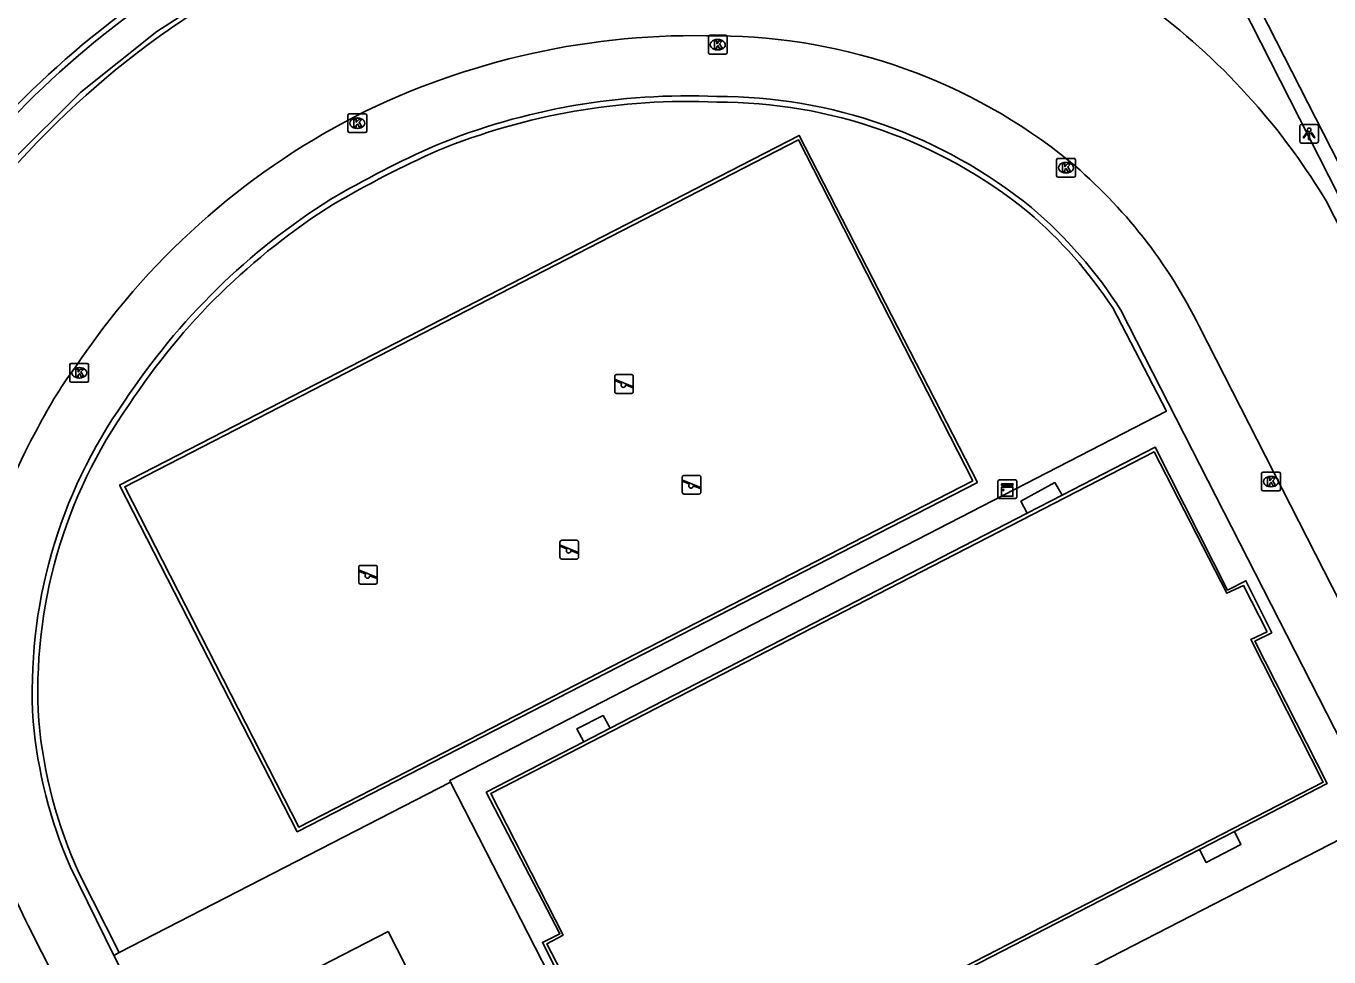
# Model space of a CAD drawing. Extents: x 158838 to 160074, y 386376 to 387776.
# Drawn here: x 159575.9 to 159645.4, y 387239.8 to 387289.4 of the extents above; entities that cross this region are included whole.
import ezdxf

# ---------------------------------------------------------------- set-up
doc = ezdxf.new("R2010")
doc.units = 0
for name, color, linetype in [('IMGEO_Groenvoorziening', 7, 'Continuous'), ('IMGEO_Hek', 7, 'Continuous'), ('IMGEO_Kast', 7, 'Continuous'), ('IMGEO_Kolk', 7, 'Continuous'), ('IMGEO_Lichtpunt', 7, 'Continuous'), ('IMGEO_Rijbaan_lokaal_gesloten', 7, 'Continuous'), ('IMGEO_Speelvoorziening', 7, 'Continuous'), ('IMGEO_Terreindeel_open', 7, 'Continuous'), ('IMGEO_Voetpad_gesloten', 7, 'Continuous'), ('IMGEO_Voetpad_open', 7, 'Continuous')]:
    doc.layers.add(name, color=color, linetype=linetype)

msp = doc.modelspace()

# ---------------------------------------------------------------- linework, layer by layer
at = {"layer": 'IMGEO_Groenvoorziening'}
for points in [[(159626.68, 387265.108), (159590.383, 387246.481), (159580.901, 387264.961), (159617.165, 387283.606), (159626.68, 387265.108)], [(159580.887, 387240.042), (159598.563, 387249.121)]]:
    msp.add_lwpolyline(points, dxfattribs=at)
at = {"layer": 'IMGEO_Hek'}
for points in [[(159631.916, 387293.479), (159628.29, 387295.246), (159624.499, 387296.624), (159620.585, 387297.599), (159616.591, 387298.159), (159614.773, 387298.274), (159609.767, 387298.378), (159604.777, 387297.958), (159599.859, 387297.019), (159595.066, 387295.57), (159591.889, 387294.296), (159587.254, 387291.961), (159582.888, 387289.154), (159578.84, 387285.907), (159575.153, 387282.254), (159573.391, 387280.205), (159570.679, 387276.598), (159568.358, 387272.727), (159566.455, 387268.635), (159564.989, 387264.367), (159564.212, 387260.982)], [(159664.265, 387244.43), (159661.429, 387250), (159638.176, 387295.661), (159637.502, 387295.303)], [(159626.421, 387265.199), (159617.116, 387283.373), (159581.18, 387264.879), (159590.463, 387246.729), (159626.421, 387265.199)], [(159631.188, 387264.425), (159636.154, 387266.984), (159640.018, 387259.366), (159640.992, 387259.866), (159642.369, 387257.091), (159641.461, 387256.637), (159645.321, 387249.051), (159640.379, 387246.504)], [(159631.188, 387264.425), (159630.798, 387265.1), (159628.989, 387264.106), (159629.321, 387263.463)], [(159629.321, 387263.463), (159631.188, 387264.425)], [(159607.072, 387251.997), (159629.321, 387263.463)], [(159607.072, 387251.997), (159606.696, 387252.679), (159605.291, 387251.967), (159605.667, 387251.273)], [(159605.667, 387251.273), (159607.072, 387251.997)], [(159614.876, 387233.362), (159609.682, 387230.685), (159605.806, 387238.301), (159604.867, 387237.801), (159603.459, 387240.575), (159604.399, 387241.044), (159600.465, 387248.592), (159605.667, 387251.273)], [(159640.379, 387246.504), (159638.512, 387245.542)], [(159638.512, 387245.542), (159638.871, 387244.849), (159640.716, 387245.795), (159640.379, 387246.504)], [(159638.512, 387245.542), (159616.28, 387234.085)]]:
    msp.add_lwpolyline(points, dxfattribs=at)
msp.add_arc((159610.46, 387250.78), 48.821, 117.28101, 162.46084, dxfattribs=at)
at = {"layer": 'IMGEO_Kast'}
for p, q in [((159627.765, 387264.317), (159627.765, 387265.158)), ((159627.765, 387265.158), (159627.765, 387264.317)), ((159627.84, 387265.242), (159628.681, 387265.242)), ((159628.681, 387265.242), (159627.84, 387265.242)), ((159628.765, 387265.167), (159628.765, 387264.326)), ((159628.765, 387264.326), (159628.765, 387265.167)), ((159628.69, 387264.242), (159627.849, 387264.242)), ((159627.849, 387264.242), (159628.69, 387264.242))]:
    msp.add_line(p, q, dxfattribs=at)
for points in [[(159627.96, 387265.032), (159628.56, 387265.032), (159628.56, 387264.947), (159627.96, 387264.947), (159627.96, 387265.032)], [(159627.96, 387264.857), (159628.56, 387264.857), (159628.56, 387264.368), (159627.96, 387264.368), (159627.96, 387264.857)]]:
    msp.add_lwpolyline(points, dxfattribs=at)
msp.add_circle((159628.044, 387264.706), 0.0377, dxfattribs=at)
for centre, start, end in [((159627.843, 387265.164), 92.4484, 184.28452), ((159627.843, 387265.164), 92.4484, 184.28452), ((159628.687, 387265.164), 2.4484, 94.28452), ((159628.687, 387265.164), 2.4484, 94.28452), ((159627.843, 387264.32), 182.4484, 274.28452), ((159627.843, 387264.32), 182.4484, 274.28452), ((159628.687, 387264.32), 272.4484, 4.28452), ((159628.687, 387264.32), 272.4484, 4.28452)]:
    msp.add_arc(centre, 0.0779, start, end, dxfattribs=at)
at = {"layer": 'IMGEO_Kolk'}
for p, q in [((159612.316, 387288.018), (159612.316, 387288.87)), ((159612.391, 387288.944), (159613.243, 387288.944)), ((159612.804, 387288.724), (159612.829, 387288.724)), ((159613.317, 387288.87), (159613.317, 387288.018)), ((159613.243, 387287.944), (159612.391, 387287.944)), ((159612.827, 387288.164), (159612.802, 387288.164)), ((159593.086, 387283.83), (159593.086, 387284.682)), ((159593.161, 387284.756), (159594.013, 387284.756)), ((159593.574, 387284.536), (159593.599, 387284.536)), ((159594.087, 387284.682), (159594.087, 387283.83)), ((159594.013, 387283.756), (159593.161, 387283.756)), ((159593.597, 387283.976), (159593.572, 387283.976)), ((159630.894, 387281.459), (159630.894, 387282.311)), ((159630.969, 387282.385), (159631.821, 387282.385)), ((159631.895, 387282.311), (159631.895, 387281.459)), ((159631.405, 387281.605), (159631.38, 387281.605)), ((159631.382, 387282.165), (159631.407, 387282.165)), ((159631.821, 387281.385), (159630.969, 387281.385)), ((159578.254, 387270.527), (159578.254, 387271.379)), ((159578.329, 387271.453), (159579.181, 387271.453)), ((159578.742, 387271.233), (159578.767, 387271.233)), ((159579.255, 387271.379), (159579.255, 387270.527)), ((159579.181, 387270.453), (159578.329, 387270.453)), ((159578.765, 387270.673), (159578.74, 387270.673)), ((159641.83, 387264.725), (159641.83, 387265.577)), ((159641.905, 387265.651), (159642.757, 387265.651)), ((159642.831, 387265.577), (159642.831, 387264.725)), ((159642.341, 387264.871), (159642.316, 387264.871)), ((159642.318, 387265.431), (159642.343, 387265.431)), ((159642.757, 387264.651), (159641.905, 387264.651))]:
    msp.add_line(p, q, dxfattribs=at)
for points in [[(159612.316, 387288.018), (159612.316, 387288.87)], [(159612.391, 387288.944), (159613.243, 387288.944)], [(159612.637, 387288.644), (159612.76, 387288.644), (159612.76, 387288.493), (159612.89, 387288.644), (159613.054, 387288.644), (159612.908, 387288.493), (159613.061, 387288.244), (159612.909, 387288.244), (159612.824, 387288.408), (159612.76, 387288.341), (159612.76, 387288.244), (159612.637, 387288.244), (159612.637, 387288.644)], [(159613.317, 387288.87), (159613.317, 387288.018)], [(159613.243, 387287.944), (159612.391, 387287.944)], [(159593.086, 387283.83), (159593.086, 387284.682)], [(159593.161, 387284.756), (159594.013, 387284.756)], [(159593.407, 387284.456), (159593.53, 387284.456), (159593.53, 387284.305), (159593.66, 387284.456), (159593.824, 387284.456), (159593.678, 387284.305), (159593.831, 387284.056), (159593.679, 387284.056), (159593.594, 387284.22), (159593.53, 387284.153), (159593.53, 387284.056), (159593.407, 387284.056), (159593.407, 387284.456)], [(159594.087, 387284.682), (159594.087, 387283.83)], [(159594.013, 387283.756), (159593.161, 387283.756)], [(159630.894, 387281.459), (159630.894, 387282.311)], [(159630.969, 387282.385), (159631.821, 387282.385)], [(159631.895, 387282.311), (159631.895, 387281.459)], [(159631.215, 387282.085), (159631.338, 387282.085), (159631.338, 387281.934), (159631.468, 387282.085), (159631.632, 387282.085), (159631.486, 387281.934), (159631.639, 387281.685), (159631.487, 387281.685), (159631.402, 387281.849), (159631.338, 387281.782), (159631.338, 387281.685), (159631.215, 387281.685), (159631.215, 387282.085)], [(159631.821, 387281.385), (159630.969, 387281.385)], [(159578.254, 387270.527), (159578.254, 387271.379)], [(159578.329, 387271.453), (159579.181, 387271.453)], [(159578.575, 387271.153), (159578.698, 387271.153), (159578.698, 387271.002), (159578.828, 387271.153), (159578.992, 387271.153), (159578.846, 387271.002), (159578.999, 387270.753), (159578.847, 387270.753), (159578.762, 387270.917), (159578.698, 387270.85), (159578.698, 387270.753), (159578.575, 387270.753), (159578.575, 387271.153)], [(159579.255, 387271.379), (159579.255, 387270.527)], [(159579.181, 387270.453), (159578.329, 387270.453)], [(159641.83, 387264.725), (159641.83, 387265.577)], [(159641.905, 387265.651), (159642.757, 387265.651)], [(159642.831, 387265.577), (159642.831, 387264.725)], [(159642.151, 387265.351), (159642.274, 387265.351), (159642.274, 387265.2), (159642.404, 387265.351), (159642.568, 387265.351), (159642.422, 387265.2), (159642.575, 387264.951), (159642.423, 387264.951), (159642.338, 387265.115), (159642.274, 387265.048), (159642.274, 387264.951), (159642.151, 387264.951), (159642.151, 387265.351)], [(159642.757, 387264.651), (159641.905, 387264.651)]]:
    msp.add_lwpolyline(points, dxfattribs=at)
for centre, start, end in [((159612.393, 387288.868), 91.55205, 178.44795), ((159612.393, 387288.868), 91.55205, 178.44795), ((159613.241, 387288.868), 1.55205, 88.44795), ((159613.241, 387288.868), 1.55205, 88.44795), ((159612.393, 387288.02), 181.55205, 268.44795), ((159612.393, 387288.02), 181.55205, 268.44795), ((159613.241, 387288.02), 271.55205, 358.44795), ((159613.241, 387288.02), 271.55205, 358.44795), ((159593.163, 387284.68), 91.55205, 178.44795), ((159593.163, 387284.68), 91.55205, 178.44795), ((159594.011, 387284.68), 1.55205, 88.44795), ((159594.011, 387284.68), 1.55205, 88.44795), ((159593.163, 387283.832), 181.55205, 268.44795), ((159593.163, 387283.832), 181.55205, 268.44795), ((159594.011, 387283.832), 271.55205, 358.44795), ((159594.011, 387283.832), 271.55205, 358.44795), ((159630.971, 387282.309), 91.55205, 178.44795), ((159630.971, 387282.309), 91.55205, 178.44795), ((159631.819, 387282.309), 1.55205, 88.44795), ((159631.819, 387282.309), 1.55205, 88.44795), ((159630.971, 387281.461), 181.55205, 268.44795), ((159630.971, 387281.461), 181.55205, 268.44795), ((159631.819, 387281.461), 271.55205, 358.44795), ((159631.819, 387281.461), 271.55205, 358.44795), ((159578.331, 387271.377), 91.55205, 178.44795), ((159578.331, 387271.377), 91.55205, 178.44795), ((159579.179, 387271.377), 1.55205, 88.44795), ((159579.179, 387271.377), 1.55205, 88.44795), ((159578.331, 387270.529), 181.55205, 268.44795), ((159578.331, 387270.529), 181.55205, 268.44795), ((159579.179, 387270.529), 271.55205, 358.44795), ((159579.179, 387270.529), 271.55205, 358.44795), ((159641.907, 387265.575), 91.55205, 178.44795), ((159641.907, 387265.575), 91.55205, 178.44795), ((159642.755, 387265.575), 1.55205, 88.44795), ((159642.755, 387265.575), 1.55205, 88.44795), ((159641.907, 387264.727), 181.55205, 268.44795), ((159641.907, 387264.727), 181.55205, 268.44795), ((159642.755, 387264.727), 271.55205, 358.44795), ((159642.755, 387264.727), 271.55205, 358.44795)]:
    msp.add_arc(centre, 0.0765, start, end, dxfattribs=at)
for centre, major_axis, ratio, start_param, end_param in [((159612.803, 387288.444), (-0.387, 0.002), 0.722429, 4.712389, 7.853982), ((159612.828, 387288.444), (-0.39, 0.002), 0.717154, 1.570796, 4.712389), ((159593.573, 387284.256), (-0.387, 0.002), 0.722429, 4.712389, 7.853982), ((159593.598, 387284.256), (-0.39, 0.002), 0.717154, 1.570796, 4.712389), ((159631.381, 387281.885), (-0.387, 0.002), 0.722429, 4.712389, 7.853982), ((159631.406, 387281.885), (-0.39, 0.002), 0.717154, 1.570796, 4.712389), ((159578.741, 387270.953), (-0.387, 0.002), 0.722429, 4.712389, 7.853982), ((159578.766, 387270.953), (-0.39, 0.002), 0.717154, 1.570796, 4.712389), ((159642.317, 387265.151), (-0.387, 0.002), 0.722429, 4.712389, 7.853982), ((159642.342, 387265.151), (-0.39, 0.002), 0.717154, 1.570796, 4.712389)]:
    msp.add_ellipse(centre, major_axis=major_axis, ratio=ratio, start_param=start_param, end_param=end_param, dxfattribs=at)
at = {"layer": 'IMGEO_Lichtpunt'}
for p, q in [((159643.863, 387284.103), (159643.863, 387283.296)), ((159643.863, 387284.103), (159643.863, 387283.296)), ((159644.765, 387284.198), (159643.957, 387284.198)), ((159644.765, 387284.198), (159643.957, 387284.198)), ((159644.859, 387283.296), (159644.859, 387284.103)), ((159644.859, 387283.296), (159644.859, 387284.103)), ((159643.957, 387283.202), (159644.765, 387283.202)), ((159643.957, 387283.202), (159644.765, 387283.202))]:
    msp.add_line(p, q, dxfattribs=at)
for points in [[(159644.237, 387283.767), (159644.276, 387283.739), (159644.088, 387283.477), (159644.05, 387283.504), (159644.237, 387283.767)], [(159644.339, 387283.719), (159644.386, 387283.719), (159644.386, 387283.397), (159644.339, 387283.397), (159644.339, 387283.719)], [(159644.449, 387283.739), (159644.487, 387283.766), (159644.674, 387283.504), (159644.635, 387283.476), (159644.449, 387283.739)]]:
    msp.add_lwpolyline(points, dxfattribs=at)
msp.add_circle((159644.362, 387283.901), 0.0994, dxfattribs=at)
for centre, start, end in [((159643.957, 387284.103), 90, 180), ((159643.957, 387284.103), 90, 180), ((159644.765, 387284.103), 0, 90), ((159644.765, 387284.103), 0, 90), ((159643.957, 387283.296), 180, 270), ((159643.957, 387283.296), 180, 270), ((159644.765, 387283.296), 270, 0), ((159644.765, 387283.296), 270, 360)]:
    msp.add_arc(centre, 0.0946, start, end, dxfattribs=at)
at = {"layer": 'IMGEO_Rijbaan_lokaal_gesloten'}
for points in [[(159689.874, 387192.838), (159673.887, 387224.123), (159672.783, 387226.285), (159664.805, 387241.897), (159663.66, 387244.139), (159660.665, 387250), (159645.274, 387280.119)], [(159682.884, 387186.514), (159650.465, 387250), (159638.496, 387273.44)], [(159576.335, 387240.884), (159603.405, 387187.924), (159620.125, 387155.225)]]:
    msp.add_lwpolyline(points, dxfattribs=at)
for centre, radius, start, end in [((159611.855, 387248.962), 49.245, 113.91414, 140.95726), ((159614.448, 387261.548), 35.984, 40.8966, 52.35271), ((159611.594, 387248.654), 40.274, 88.21168, 116.74827), ((159612.705, 387258.889), 30.02, 50.96565, 89.72129), ((159614.422, 387261.498), 36.036, 31.11277, 40.92831), ((159611.844, 387249.086), 40.003, 117.34678, 146.36889), ((159614.103, 387261.37), 27.216, 26.32606, 49.96126), ((159597.766, 387257.098), 23.87, 143.66552, 153.40835), ((159600.859, 387254.208), 27.955, 150.94752, 186.67373), ((159603.092, 387255.053), 30.277, 187.77153, 207.90343)]:
    msp.add_arc(centre, radius, start, end, dxfattribs=at)
at = {"layer": 'IMGEO_Speelvoorziening'}
for p, q in [((159607.322, 387269.956), (159607.322, 387270.756)), ((159607.322, 387270.756), (159607.322, 387269.956)), ((159607.705, 387270.384), (159607.366, 387270.521)), ((159607.391, 387270.581), (159608.267, 387270.228)), ((159607.422, 387270.856), (159608.212, 387270.856)), ((159608.212, 387270.856), (159607.422, 387270.856)), ((159608.312, 387270.756), (159608.312, 387269.956)), ((159608.312, 387269.956), (159608.312, 387270.756)), ((159608.212, 387269.856), (159607.422, 387269.856)), ((159607.422, 387269.856), (159608.212, 387269.856)), ((159608.243, 387270.168), (159607.903, 387270.305)), ((159610.924, 387264.583), (159610.924, 387265.383)), ((159610.924, 387265.383), (159610.924, 387264.583)), ((159611.307, 387265.011), (159610.968, 387265.148)), ((159610.993, 387265.208), (159611.869, 387264.855)), ((159611.024, 387265.483), (159611.814, 387265.483)), ((159611.814, 387265.483), (159611.024, 387265.483)), ((159611.845, 387264.795), (159611.505, 387264.932)), ((159611.914, 387265.383), (159611.914, 387264.583)), ((159611.914, 387264.583), (159611.914, 387265.383)), ((159611.814, 387264.483), (159611.024, 387264.483)), ((159611.024, 387264.483), (159611.814, 387264.483)), ((159604.398, 387261.123), (159604.398, 387261.923)), ((159604.398, 387261.923), (159604.398, 387261.123)), ((159604.781, 387261.551), (159604.442, 387261.688)), ((159604.467, 387261.748), (159605.343, 387261.395)), ((159604.498, 387262.023), (159605.288, 387262.023)), ((159605.288, 387262.023), (159604.498, 387262.023)), ((159605.319, 387261.335), (159604.979, 387261.472)), ((159605.388, 387261.923), (159605.388, 387261.123)), ((159605.388, 387261.123), (159605.388, 387261.923)), ((159593.765, 387260.684), (159594.555, 387260.684)), ((159594.555, 387260.684), (159593.765, 387260.684)), ((159605.288, 387261.023), (159604.498, 387261.023)), ((159604.498, 387261.023), (159605.288, 387261.023)), ((159593.665, 387259.784), (159593.665, 387260.584)), ((159593.665, 387260.584), (159593.665, 387259.784)), ((159594.048, 387260.212), (159593.709, 387260.349)), ((159593.734, 387260.409), (159594.61, 387260.056)), ((159594.586, 387259.996), (159594.246, 387260.133)), ((159594.655, 387260.584), (159594.655, 387259.784)), ((159594.655, 387259.784), (159594.655, 387260.584)), ((159594.555, 387259.684), (159593.765, 387259.684)), ((159593.765, 387259.684), (159594.555, 387259.684))]:
    msp.add_line(p, q, dxfattribs=at)
for centre, radius, start, end in [((159607.422, 387270.756), 0.1, 90, 180), ((159607.422, 387270.756), 0.1, 90, 180), ((159607.379, 387270.551), 0.0327, 68.07798, 248.07798), ((159608.212, 387270.756), 0.1, 0, 90), ((159608.212, 387270.756), 0.1, 360, 90), ((159607.422, 387269.956), 0.1, 180, 270), ((159607.422, 387269.956), 0.1, 180, 270), ((159607.784, 387270.294), 0.12, 130.99278, 5.16318), ((159608.212, 387269.956), 0.1, 270, 0), ((159608.212, 387269.956), 0.1, 270, 0), ((159608.255, 387270.198), 0.0327, 248.07798, 68.07798), ((159611.024, 387265.383), 0.1, 90, 180), ((159611.024, 387265.383), 0.1, 90, 180), ((159610.981, 387265.178), 0.0327, 68.07798, 248.07798), ((159611.386, 387264.921), 0.12, 130.99278, 5.16318), ((159611.814, 387265.383), 0.1, 0, 90), ((159611.814, 387265.383), 0.1, 360, 90), ((159611.857, 387264.825), 0.0327, 248.07798, 68.07798), ((159611.024, 387264.583), 0.1, 180, 270), ((159611.024, 387264.583), 0.1, 180, 270), ((159611.814, 387264.583), 0.1, 270, 0), ((159611.814, 387264.583), 0.1, 270, 0), ((159604.498, 387261.923), 0.1, 90, 180), ((159604.498, 387261.923), 0.1, 90, 180), ((159604.455, 387261.718), 0.0327, 68.07798, 248.07798), ((159604.86, 387261.461), 0.12, 130.99278, 5.16318), ((159605.288, 387261.923), 0.1, 0, 90), ((159605.288, 387261.923), 0.1, 360, 90), ((159605.331, 387261.365), 0.0327, 248.07798, 68.07798), ((159593.765, 387260.584), 0.1, 90, 180), ((159593.765, 387260.584), 0.1, 90, 180), ((159594.555, 387260.584), 0.1, 0, 90), ((159594.555, 387260.584), 0.1, 360, 90), ((159604.498, 387261.123), 0.1, 180, 270), ((159604.498, 387261.123), 0.1, 180, 270), ((159605.288, 387261.123), 0.1, 270, 0), ((159605.288, 387261.123), 0.1, 270, 0), ((159593.722, 387260.379), 0.0327, 68.07798, 248.07798), ((159594.127, 387260.122), 0.12, 130.99278, 5.16318), ((159594.598, 387260.026), 0.0327, 248.07798, 68.07798), ((159593.765, 387259.784), 0.1, 180, 270), ((159593.765, 387259.784), 0.1, 180, 270), ((159594.555, 387259.784), 0.1, 270, 0), ((159594.555, 387259.784), 0.1, 270, 0)]:
    msp.add_arc(centre, radius, start, end, dxfattribs=at)
at = {"layer": 'IMGEO_Terreindeel_open'}
msp.add_lwpolyline([(159595.235, 387241.16), (159588.122, 387237.496), (159592.731, 387228.479), (159599.844, 387232.144), (159595.235, 387241.16)], dxfattribs=at)
at = {"layer": 'IMGEO_Voetpad_gesloten'}
msp.add_lwpolyline([(159691.25, 387193.471), (159662.357, 387250), (159637.975, 387297.705)], dxfattribs=at)
at = {"layer": 'IMGEO_Voetpad_open'}
for points in [[(159598.563, 387249.121), (159598.521, 387249.211), (159636.749, 387268.911), (159633.888, 387274.406)], [(159634.315, 387274.298), (159679.89, 387185.116)], [(159640.992, 387259.866), (159640.018, 387259.366), (159636.154, 387266.984), (159631.188, 387264.425), (159630.798, 387265.1), (159628.989, 387264.106), (159629.321, 387263.463), (159607.072, 387251.997), (159606.696, 387252.679), (159605.291, 387251.967), (159605.667, 387251.273), (159600.465, 387248.592), (159604.399, 387241.044), (159603.459, 387240.575), (159604.867, 387237.801)], [(159642.12, 387257.148), (159641.253, 387256.724), (159645.115, 387249.127), (159609.739, 387230.92), (159605.875, 387238.481), (159604.984, 387238.039), (159603.697, 387240.502), (159604.561, 387240.973), (159600.719, 387248.522), (159636.096, 387266.733), (159639.975, 387259.194), (159640.859, 387259.61), (159642.12, 387257.148)], [(159616.28, 387234.085), (159638.512, 387245.542), (159638.871, 387244.849), (159640.716, 387245.795), (159640.379, 387246.504), (159645.321, 387249.051), (159641.461, 387256.637), (159642.369, 387257.091), (159640.992, 387259.866)], [(159590.329, 387220.848), (159608.328, 387230.081), (159598.563, 387249.121)], [(159632.346, 387230.463), (159628.851, 387237.252), (159647.925, 387247.061), (159651.406, 387240.238), (159632.346, 387230.463)], [(159580.592, 387239.89), (159578.26, 387244.634)], [(159578.771, 387244.223), (159580.887, 387240.042)], [(159580.887, 387240.042), (159580.592, 387239.89)], [(159590.329, 387220.848), (159580.592, 387239.89)]]:
    msp.add_lwpolyline(points, dxfattribs=at)
for centre, radius, start, end in [((159610.481, 387250.592), 49.275, 117.20363, 161.93516), ((159610.46, 387250.78), 48.821, 117.28101, 162.46084), ((159611.187, 387250.286), 35.431, 87.43885, 112.26376), ((159612.849, 387259.141), 26.541, 50.98858, 90.17063), ((159611.19, 387250.272), 35.146, 87.43266, 112.25151), ((159612.85, 387259.145), 26.237, 50.99264, 90.1876), ((159621.123, 387230.727), 57.325, 114.04797, 120.33704), ((159621.169, 387230.629), 57.133, 114.05508, 120.32214), ((159611.381, 387249.579), 36.151, 122.10229, 146.68144), ((159611.359, 387249.602), 35.819, 122.09863, 146.70156), ((159613.708, 387261.159), 24.14, 33.2828, 49.56675), ((159613.677, 387261.134), 24.479, 32.5315, 49.55774), ((159602.97, 387253.97), 26.727, 144.64455, 183.43895), ((159602.976, 387253.968), 26.433, 144.63567, 183.42333), ((159601.521, 387254.674), 25.335, 185.22429, 203.34625), ((159601.57, 387254.686), 25.085, 185.25189, 204.65199)]:
    msp.add_arc(centre, radius, start, end, dxfattribs=at)

doc.saveas('drawing.dxf')
